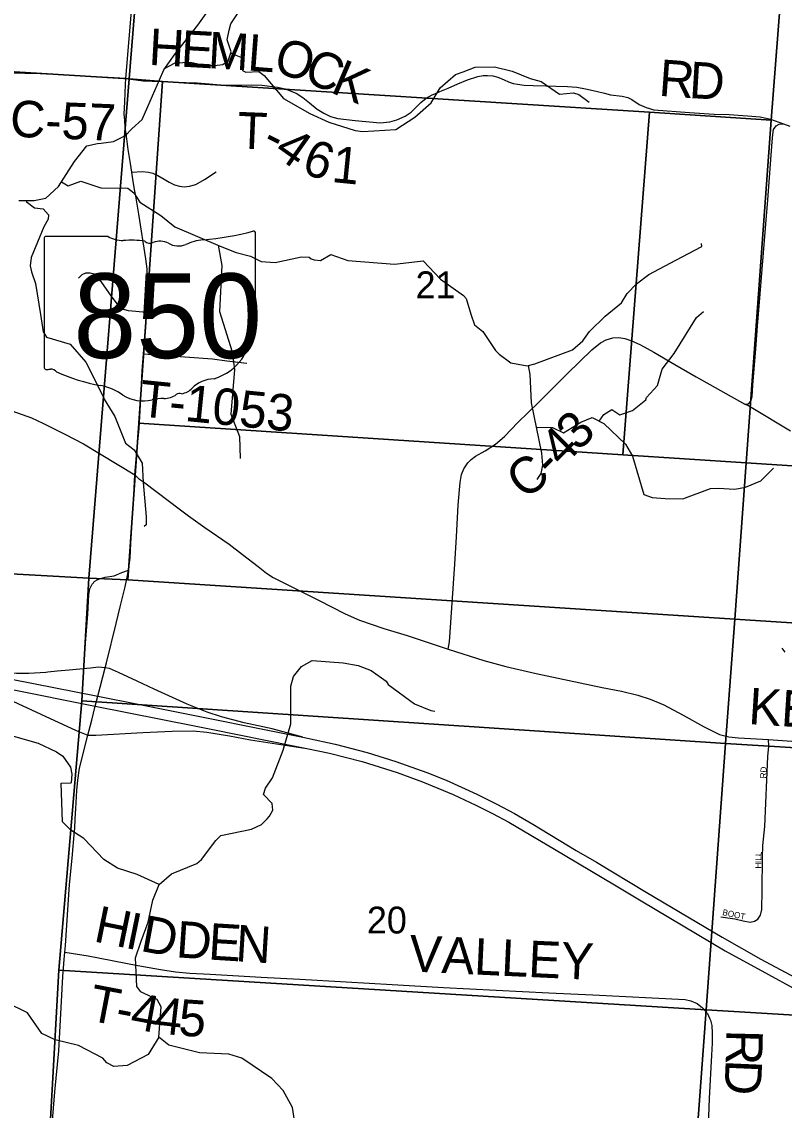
# Model space of a CAD drawing. Extents: x 1878108 to 2183446, y 146837 to 508383.
# Drawn here: x 2025364 to 2031636, y 316102 to 325051 of the extents above; entities that cross this region are included whole.
import ezdxf

# ---------------------------------------------------------------- set-up
doc = ezdxf.new("R2010")
doc.units = 0
for name, color, linetype in [('GM_X_County_Road', 7, 'Continuous'), ('GM_X_County_Road_Text', 7, 'Continuous'), ('GM_X_Interchange_Ramps', 7, 'Continuous'), ('GM_X_Minor_River', 7, 'Continuous'), ('GM_X_Section', 7, 'Continuous'), ('GM_X_Section_Text', 7, 'Continuous'), ('GM_X_State_Location', 7, 'Continuous'), ('GM_X_State_Route', 7, 'Continuous'), ('GM_X_State_Shield', 7, 'Continuous'), ('GM_X_Township_Road', 7, 'Continuous'), ('GM_X_Township_Road_Text', 7, 'Continuous'), ('GM_X_Township_Subdivision', 7, 'Continuous'), ('GM_X_Township_Subdivision_Text', 7, 'Continuous'), ('GM_X_US_Route', 7, 'Continuous')]:
    doc.layers.add(name, color=color, linetype=linetype)

msp = doc.modelspace()

# ---------------------------------------------------------------- linework, layer by layer
at = {"layer": 'GM_X_County_Road'}
for points in [[(2026219.9, 324583.6), (2025930.5, 324602.1), (2025515.7, 324622), (2025259.1, 324629.2), (2025187.8, 324642), (2025125.1, 324670.5), (2025079.5, 324699), (2025046.7, 324737.5), (2024993.9, 324815.9), (2024620.5, 325350.5)], [(2031312.1, 321907), (2031341.7, 321910.7), (2031360.6, 321930.9), (2031372, 321971.3), (2031378.3, 322064.6), (2031402.3, 322362.4), (2031414.9, 322549.1), (2031428.8, 322713.2), (2031483, 323354.1), (2031502, 323586.3), (2031536, 324063.2), (2031541.1, 324123.8), (2031547.4, 324165.4), (2031568.8, 324194.4), (2031594.1, 324208.3), (2031629.6, 324211.8), (2031681.1, 324193.2)], [(2028872.5, 319893.2), (2028881.3, 319952.5), (2028925.5, 320590.9), (2028940.6, 320816.8), (2028954.5, 321078), (2028965.9, 321201.6), (2028970.9, 321262.2), (2028982.3, 321329.1), (2029001.2, 321375.7), (2029032.7, 321424.9), (2029061.1, 321453.4), (2029097.1, 321479.2), (2029176.6, 321522.1), (2029261.1, 321577.6), (2029334.3, 321642), (2029444.1, 321756.8), (2029615.7, 321922.1), (2029852.9, 322158), (2030052.2, 322354.8), (2030124.1, 322410.4), (2030171.8, 322436.4), (2030226.3, 322452), (2030274.3, 322454.5), (2030326, 322446.9), (2030375.2, 322431.8), (2030454.7, 322394), (2030563.2, 322334.7), (2030734.8, 322233.7), (2030910.2, 322131.5), (2031312.1, 321907)], [(2025205.2, 321878.8), (2025443.6, 321793.6), (2025538, 321749.8), (2025718.8, 321661.2), (2025871.9, 321581.7), (2026294.6, 321324.9), (2026327.6, 321292.5), (2026332.5, 321289.2)], [(2026332.5, 321289.2), (2026365.9, 321267.3), (2026579, 321107.3), (2026646.9, 321054.3), (2026735.6, 320988.7), (2026869.2, 320894.2), (2027070.8, 320755), (2027179.3, 320671.7), (2027309.2, 320572), (2027376.1, 320517.8), (2027432.9, 320482.4), (2027546.4, 320425.7), (2027803.8, 320295.7), (2028024.6, 320184.7), (2028143.2, 320131.7), (2028341.3, 320063.5), (2028534.4, 320005.5), (2028872.5, 319893.2), (2029164, 319798.6), (2029346.9, 319749.4), (2029594.2, 319693.9), (2030139.3, 319579), (2030298.3, 319547.5), (2030430.7, 319514.7), (2030532.9, 319483.1), (2030646.5, 319433.9), (2030804.2, 319350.7), (2030970.8, 319257.3), (2031103.2, 319191.7), (2031180.2, 319172.8), (2031258.4, 319165.2), (2031507, 319150), (2031737.9, 319134.9)]]:
    msp.add_lwpolyline(points, dxfattribs=at)
at = {"layer": 'GM_X_Interchange_Ramps'}
for points in [[(2026050.9, 319739.7), (2025995.2, 319743.7), (2025928.3, 319736.3), (2025754.7, 319721.4), (2025654.2, 319711.5), (2025579.5, 319703.5), (2025561.2, 319701.6), (2025421.1, 319692.9), (2025319.4, 319691.7), (2025178.1, 319701.6), (2024885.4, 319749.9), (2024568, 319805.7), (2024409.3, 319834.3), (2024310.8, 319841.8)], [(2024334.2, 319751.2), (2024415.5, 319720.2), (2024716.8, 319655.7), (2024853, 319622.9), (2025029.3, 319570.1), (2025147.1, 319525.5), (2025254.5, 319480.9), (2025521.6, 319358.1), (2025810.5, 319225.4), (2025881.2, 319195.7), (2025908.1, 319187)], [(2027676.5, 319169.7), (2027422.6, 319237.2), (2027194.3, 319286.2), (2027005.8, 319337), (2026888, 319375.5), (2026725.6, 319441.2), (2026454, 319562.7), (2026313.9, 319629.7), (2026160.2, 319700.3), (2026085.8, 319733.8), (2026050.9, 319739.7)], [(2025908.1, 319187), (2025974.2, 319187), (2026358.6, 319208.1), (2026600.4, 319219.2), (2026774, 319220.5), (2026886.8, 319210.5), (2027071.6, 319179.5), (2027245.2, 319148.5), (2027707.8, 319075.3)]]:
    msp.add_lwpolyline(points, dxfattribs=at)
at = {"layer": 'GM_X_Minor_River'}
for points in [[(2026538.5, 324665.9), (2026625.4, 324711.9), (2026753.3, 324718.2), (2026875.2, 324690.4), (2026949.1, 324690.5), (2027017, 324700.6), (2027062.9, 324728.8), (2027086.8, 324804.9), (2027054.7, 324901), (2027070.6, 324983.1), (2027084.5, 325033.2), (2027246.1, 325277.9)], [(2026354.2, 324247), (2026402.1, 324355.4), (2026497.8, 324572.2), (2026531.7, 324656.5), (2026625.6, 324787), (2026811.3, 325022.1), (2026955.1, 325222.9)], [(2027083.2, 324793.3), (2027178.8, 324755), (2027180.9, 324650.9), (2027206.9, 324636.9), (2027312.7, 324643.1), (2027358.7, 324609.2), (2027516.8, 324421.2), (2027732.7, 324297.4), (2027888.6, 324225.6), (2028106.4, 324155.9), (2028168.4, 324150), (2028442.1, 324164.6), (2028597.8, 324267), (2028731.5, 324385.4), (2028805.3, 324507.7), (2028931, 324616.1), (2028994.9, 324640.2), (2029094.8, 324676.5), (2029252.6, 324680.8), (2029398.5, 324645), (2029546.4, 324585.2), (2029636.4, 324559.3), (2029786.3, 324455.5), (2029902.2, 324465.7), (2029946.1, 324453.8), (2030030.1, 324389.8)], [(2025341.2, 323581.2), (2025465.1, 323581.4), (2025563.1, 323599.6), (2025666.9, 323696.1), (2025798.7, 323903), (2025898.6, 324029.5), (2025986.5, 324049.7), (2026016.5, 324051.8), (2026118.4, 324066), (2026218.3, 324116.3), (2026270.3, 324170.6), (2026354.2, 324247)], [(2025691.3, 323734.3), (2025745.5, 323700.9), (2025849.3, 323741.1), (2026013.2, 323685.4), (2026237, 323681.8), (2026285, 323645.8), (2026335, 323567.8), (2026508.9, 323458), (2026622.9, 323364.1), (2026996.7, 323206.5), (2027126.6, 323152.7), (2027246.5, 323124.9), (2027334.5, 323081), (2027448.4, 323071.2), (2027666.1, 323117.7), (2027728, 323115.8), (2027744, 323101.8), (2027768, 323093.8), (2027820, 323087.9), (2027905.8, 323138.2), (2028045.7, 323088.3), (2028429.3, 323059), (2028665.1, 323085.5), (2028807.1, 322935.5), (2028997, 322801.7), (2029019, 322775.7), (2029059.1, 322645.6), (2029089.2, 322559.5), (2029157.2, 322505.6), (2029261.3, 322347.6), (2029291.3, 322317.6), (2029387.3, 322245.7), (2029521.1, 322221.9), (2029583.1, 322238), (2029894.6, 322354.8), (2029978.4, 322427), (2030034.3, 322503.2), (2030162, 322631.6), (2030297.7, 322740), (2030343.6, 322816.2), (2030421.4, 322896.5), (2030521.2, 322972.8), (2030744.9, 323091.3), (2030958.5, 323201.9), (2030956.5, 323227.9)], [(2025400, 323574), (2025468, 323522.1), (2025539.9, 323512.2), (2025583.9, 323464.2), (2025582, 323428.2), (2025546.1, 323364), (2025442.5, 323113.5), (2025432.6, 323043.4), (2025444.6, 322995.3), (2025476.7, 322899.2), (2025519, 322645), (2025541.1, 322500.8), (2025567.1, 322458.8), (2025763, 322401.1), (2025891, 322251.1), (2026037.2, 321965), (2026041.2, 321949), (2026129.2, 321807), (2026217.4, 321586.9), (2026289.4, 321530.9), (2026353.4, 321420.9), (2026361.6, 321262.7), (2026387.9, 320980.3), (2026386, 320914.2), (2026372, 320902.2)], [(2026980.6, 323213.3), (2027010.4, 323047), (2026989.2, 322667.7), (2027094.1, 322336.9), (2027114.4, 322192.5), (2027083.2, 321825.2), (2027155.7, 321640.8), (2027160.1, 321460.3)], [(2030114.5, 321767.6), (2030150.9, 321822.5), (2030218.8, 321862.7), (2030284.8, 321818.7), (2030386.6, 321855), (2030496.4, 321941.3), (2030502.4, 321961.3), (2030594.2, 322059.6), (2030632, 322193.9), (2030729.8, 322324.2), (2030915.2, 322619), (2030971.1, 322669.2)], [(2029528.2, 322223.7), (2029543.2, 322149.8), (2029555.5, 321917.5), (2029639.8, 321505.1), (2029647.9, 321405), (2029634, 321336.9), (2029602.1, 321286.7)], [(2029595.7, 321717.3), (2029729.5, 321715.6), (2029821.4, 321671.7), (2029963.2, 321760), (2030057.1, 321796.3), (2030153, 321748.4), (2030331, 321578.5), (2030387.1, 321478.4), (2030481.3, 321164.2), (2030549.3, 321140.3), (2030655.2, 321132.5), (2030803, 321128.7), (2031030.7, 321213.2), (2031092.6, 321217.4), (2031228.5, 321209.6), (2031318.4, 321223.8), (2031444.2, 321276.1), (2031546, 321378.4), (2031548.8, 321379.7)], [(2031643.6, 319868.5), (2031619.6, 319900.5)], [(2027425.9, 318835.5), (2027514.9, 319063.8), (2027578.5, 319280.2), (2027576.2, 319588.6), (2027598.1, 319666.8), (2027665.9, 319749), (2027753.8, 319799.3), (2028007.5, 319779.7), (2028131.4, 319757.9), (2028237.3, 319718), (2028361.3, 319630.1), (2028379.3, 319602.1), (2028595.3, 319442.3), (2028729.2, 319388.5), (2028761.2, 319382.5)], [(2025295.1, 319177.8), (2025499, 319120.1), (2025648.9, 319048.3), (2025700.9, 319014.3), (2025764.9, 318922.3), (2025777, 318864.3), (2025769, 318794.2)], [(2027607.1, 316018.9), (2027591.1, 316125.3), (2027515.1, 316263.7), (2027421.1, 316362), (2027175, 316530.4), (2027066.9, 316564.4), (2026824.7, 316574.2), (2026574.6, 316638.1), (2026490.5, 316704.3), (2026510.6, 316953.3), (2026478.6, 317011.5), (2026370.5, 317061.5), (2026344.5, 317075.6), (2026310.5, 317119.7), (2026298.6, 317354.6), (2026346.7, 317491.2), (2026404.8, 317649.8), (2026442.9, 317830.6), (2026494.9, 317957.1), (2026595.1, 318045.6), (2026805.2, 318132.1), (2026843.3, 318162.3), (2026959.4, 318321), (2027001.5, 318361.2), (2027253.7, 318413.7), (2027335.7, 318451.9), (2027383.8, 318498.2), (2027401.8, 318520.3), (2027427.9, 318568.5), (2027423.9, 318622.7), (2027353.8, 318698.9), (2027367.9, 318751.1), (2027425.9, 318835.5)], [(2026495.2, 317957.3), (2026312.9, 318041.2), (2026152.7, 318091.2), (2026038.7, 318163.4), (2025874.6, 318335.9), (2025768.6, 318404), (2025698.6, 318474.2), (2025688.7, 318791.4), (2025769, 318794.2)], [(2026491.2, 316703.7), (2026402.4, 316561.6), (2026232.2, 316469.1), (2026122.2, 316463), (2026064.1, 316491), (2026030.1, 316531.1), (2025830, 316633.3), (2025637.9, 316681.3), (2025527.8, 316733.3), (2025411.8, 316901.8), (2025243.7, 316984), (2025127.6, 316989.9), (2024961.5, 317049.9), (2024857.5, 317174.3), (2024837.5, 317208.4)]]:
    msp.add_lwpolyline(points, dxfattribs=at)
at = {"layer": 'GM_X_Section'}
for points in [[(2020951.7, 326107.4), (2026344.7, 325769.9), (2026247.3, 324581.2), (2023638.9, 324739.6), (2020857.6, 324918.5)], [(2026344.7, 325769.9), (2031620.8, 325441.3), (2031528.7, 324242.9), (2030528, 324308.6), (2026522.3, 324559.7), (2026247.3, 324581.2)], [(2033930.4, 325304), (2033640.2, 321275.3), (2031322.5, 321424.8), (2031528.7, 324242.9), (2031620.8, 325441.3)], [(2023638.9, 324739.6), (2026247.3, 324581.2), (2025914.6, 320476.1), (2023313.4, 320623)], [(2026247.3, 324581.2), (2026522.3, 324559.7), (2026327, 321750.2), (2026237.5, 320462.3), (2025914.6, 320476.1)], [(2026522.3, 324559.7), (2030528, 324308.6), (2030307.4, 321490.9), (2026327, 321750.2)], [(2030528, 324308.6), (2031528.7, 324242.9), (2031322.5, 321424.8), (2030307.4, 321490.9)], [(2026327, 321750.2), (2030307.4, 321490.9), (2031322.5, 321424.8), (2031228.4, 320139.6), (2026237.5, 320462.3)], [(2033640.2, 321275.3), (2036446.5, 321096.2), (2036363.4, 319807.6), (2031228.4, 320139.6), (2031322.5, 321424.8)], [(2020534.7, 320785.4), (2023313.4, 320623), (2025914.6, 320476.1), (2025858.4, 319469.1), (2025670, 317252.5), (2025552.8, 315193.7), (2025548.8, 315153.6), (2020170.9, 315488.3)], [(2026237.5, 320462.3), (2031228.4, 320139.6), (2031153.6, 319118), (2025858.4, 319469.1), (2025914.6, 320476.1)], [(2036363.4, 319807.6), (2036684.8, 319786.8), (2036600.2, 318782.6), (2031153.6, 319118), (2031228.4, 320139.6)], [(2031153.6, 319118), (2030993.3, 316928), (2025670, 317252.5), (2025858.4, 319469.1)], [(2036600.2, 318782.6), (2036455.6, 316598.4), (2030993.3, 316928), (2031153.6, 319118)], [(2025670, 317252.5), (2030993.3, 316928), (2030840.9, 314846), (2025552.8, 315193.7)], [(2030993.3, 316928), (2036455.6, 316598.4), (2036314.8, 314510.5), (2030858.8, 314844.9), (2030840.9, 314846)]]:
    msp.add_lwpolyline(points, close=True, dxfattribs=at)
at = {"layer": 'GM_X_State_Route'}
for points in [[(2026219.9, 324583.6), (2026358, 326216.7), (2026399.5, 326656.2), (2026401.8, 326734.4), (2026425.2, 327088.1), (2026451.2, 327350.7), (2026465.5, 327528.9), (2026509.8, 328039.9), (2026531.9, 328327.3), (2026546.2, 328497.6), (2026574.7, 328800), (2026620, 329267.6), (2026634.5, 329456.1), (2026652.6, 329633.7), (2026658, 329727.9), (2026661.7, 329833), (2026652.6, 329959.9), (2026652.6, 330066.8), (2026658.3, 330105.1)], [(2026375.2, 322467.1), (2026389, 322661.8), (2026399.3, 322884.1), (2026399.3, 322952), (2026394.7, 323020), (2026384.4, 323101.7), (2026325.6, 323467.9), (2026301.5, 323617.6), (2026292.3, 323670.6), (2026277.3, 323758.1), (2026270.4, 323814.5), (2026258.9, 323884.8), (2026240.4, 323999.9), (2026224.3, 324111.6), (2026213.9, 324184.2), (2026210.5, 324240.6), (2026207, 324292.4), (2026211.6, 324393.7), (2026218.6, 324534.2), (2026219.9, 324583.6)], [(2026261.2, 320765.1), (2026263.2, 320802.9), (2026286, 321158.7), (2026294.6, 321324.9), (2026307.2, 321485), (2026329.1, 321709.5), (2026338.3, 321853.5), (2026355.6, 322180.5), (2026364.8, 322321), (2026375.2, 322467.1)], [(2026173.8, 320240.2), (2026215.3, 320404.2), (2026231.7, 320485), (2026241.8, 320541.7), (2026254.4, 320641.4), (2026261.2, 320765.1)], [(2025939.2, 319310), (2025968.1, 319424.4), (2025989.3, 319505.1), (2025989.3, 319505.4), (2026050.9, 319739.7), (2026061.4, 319779.4), (2026139.6, 320105.2), (2026173.8, 320240.2)], [(2025804.5, 318497.8), (2025809.2, 318584.2), (2025816.3, 318730), (2025825.3, 318814.9), (2025839.2, 318914.5), (2025908.1, 319187), (2025939.2, 319310)], [(2025798.2, 318398), (2025800.2, 318419.7), (2025804.5, 318497.8)], [(2025564.3, 315278.2), (2025574, 315383.5), (2025615.1, 315985.4), (2025634.8, 316254.5), (2025667.9, 316589.9), (2025700.9, 317201.6), (2025712.6, 317340.2), (2025717.9, 317401.9), (2025722.4, 317457.4), (2025756.4, 317958.2), (2025777.9, 318173.7), (2025798.2, 318398)]]:
    msp.add_lwpolyline(points, dxfattribs=at)
at = {"layer": 'GM_X_State_Shield'}
for p, q in [((2027287.5, 322759.6), (2027287.5, 323312.3)), ((2025547.3, 323267.9), (2025547.3, 322211.3)), ((2026074, 323286.1), (2025564.4, 323286.1)), ((2027287.3, 322759.7), (2027287.5, 322759.6))]:
    msp.add_line(p, q, dxfattribs=at)
for centre, major_axis, start_param, end_param in [((2026667.6, 324726.7), (1845.5, 0), 4.814394, 5.042369), ((2027268.2, 323314.6), (19.4, 0), 6.141152, 7.989035), ((2025567.2, 323270.2), (20.2, 0), 1.712693, 3.28349), ((2026195.4, 323408.8), (195.5, 0), 4.042523, 4.731795), ((2026260.2, 322692.9), (702, 0), 1.404758, 1.657858), ((2026419.6, 323275.7), (56.4, 0), 3.836095, 5.185415), ((2026502.4, 323153.5), (117.3, 0), 0.950623, 2.079405), ((2026653.8, 323321), (141.1, 0), 4.081561, 5.145723), ((2026903, 322963.4), (371.3, 0), 1.699011, 2.107814), ((2027283, 322719), (30, 0), 1.883978, 3.671073), ((2027092.2, 322649.1), (180, 0), 5.934695, 6.695948), ((2027266.8, 322757.4), (20.7, 0), 5.05454, 6.418171), ((2027356.9, 322528.3), (130.9, 0), 2.387724, 3.262537), ((2026771, 322457.9), (461.6, 0), 5.101752, 6.440018), ((2025567.4, 322209), (20.3, 0), 3.00124, 4.508301), ((2025570.5, 322317.1), (155.2, 0), 4.665946, 4.897461), ((2025602.2, 322150.3), (56, 0), 0.519207, 1.627899), ((2026308.8, 323099.7), (1332.7, 0), 4.195997, 4.488961), ((2025911.5, 321736.6), (417, 0), 0.823519, 1.323587), ((2026965.6, 321914.7), (252.8, 0), 1.647645, 2.488434), ((2026362.5, 322145.1), (264.6, 0), 4.026481, 4.996735), ((2026534.7, 322066), (141, 0), 4.691044, 5.507374), ((2026662.2, 321963.6), (39.7, 0), 1.147584, 2.315152), ((2026645.3, 322108.9), (149.1, 0), 4.937069, 5.64225), ((2026515.3, 321779.8), (217.4, 0), 1.495662, 1.94098)]:
    msp.add_ellipse(centre, major_axis=major_axis, ratio=0.8, start_param=start_param, end_param=end_param, dxfattribs=at)
at = {"layer": 'GM_X_Township_Road'}
for points in [[(2026219.9, 324583.6), (2026361.3, 324566.5), (2026509.9, 324559.6), (2026717.2, 324552.7), (2026805.8, 324548), (2026904.9, 324541.1), (2027026.9, 324529.6), (2027113.3, 324528.5), (2027253.8, 324531.9), (2027337.8, 324528.5), (2027466.8, 324512.3), (2027530.1, 324500.8), (2027620, 324462.8), (2027676.4, 324427.1), (2027731.7, 324384.5), (2027792.7, 324332.7), (2027848, 324298.2), (2027903.2, 324272.8), (2027963.1, 324254.4), (2028105.9, 324238.3), (2028313.2, 324221), (2028390.3, 324227.9), (2028449.1, 324244), (2028517, 324274), (2028567.7, 324308.5), (2028646, 324386.8), (2028690.9, 324423.7), (2028740.4, 324450.2), (2028761, 324459.3)], [(2028761, 324459.3), (2028802.6, 324477.8), (2028872.8, 324505.4), (2028951.1, 324541.1), (2029029.4, 324574.5), (2029114.7, 324601), (2029158.4, 324609.1), (2029195.3, 324610.2), (2029237.9, 324605.6), (2029279.3, 324595.3), (2029332.3, 324572.2), (2029369.1, 324557.3), (2029407.1, 324543.4), (2029441.7, 324536.5), (2029497, 324530.8), (2029571.8, 324527.3), (2029675.4, 324525), (2029758.4, 324522.7), (2029853.9, 324519.3), (2029928.8, 324513.5), (2030000.2, 324500.8), (2030087.7, 324480.1), (2030156.8, 324462.8), (2030207.5, 324450.2), (2030301.9, 324438.6), (2030349.1, 324427.1), (2030381.3, 324411), (2030442.4, 324370.7), (2030499.9, 324345.4), (2030564.4, 324325.8), (2030856.9, 324303.9), (2031058.4, 324292.4), (2031181.6, 324287.8), (2031332.5, 324277.4), (2031437.3, 324268.2), (2031523.7, 324250.9), (2031629.6, 324211.8)], [(2026270.4, 323814.5), (2026355.6, 323819.1), (2026405.1, 323814.5), (2026440.8, 323806.5), (2026483.4, 323788), (2026535.2, 323756.9), (2026577.8, 323731.6), (2026620.4, 323710.9), (2026661.9, 323699.4), (2026699.9, 323694.8), (2026743.7, 323699.4), (2026796.6, 323714.3), (2026866.9, 323754.6), (2026962.4, 323816.8)], [(2026389, 322661.8), (2026241.6, 322674.5), (2026181.7, 322691.8), (2026159.8, 322719.4), (2026131, 322755.1), (2026093, 322804.6), (2026021.6, 322906), (2025994, 322946.3), (2025962.9, 322975.1), (2025926.1, 322984.3), (2025886.9, 322983.1), (2025857, 322970.4), (2025830.5, 322941.7)], [(2026364.8, 322321), (2026933.7, 322278.4), (2027051.1, 322263.4), (2027215.8, 322245)], [(2031686.2, 321686.1), (2031364.4, 321880.4), (2031340.8, 321892.4), (2031312.1, 321907)], [(2025888.8, 319942.4), (2025908.7, 320179.6), (2025916.3, 320343.6), (2025925.1, 320389.1), (2025942.8, 320426.9), (2025964.2, 320450.9), (2025983.1, 320463.5), (2026012.2, 320474.9), (2026048.8, 320485), (2026124.5, 320496.3), (2026186.3, 320524.1), (2026241.8, 320541.7)], [(2025884.7, 319894.5), (2025888.8, 319942.4)], [(2025717.9, 317401.9), (2025911.1, 317372.4), (2026318.9, 317291), (2026504.1, 317258.9), (2026628.5, 317239.1), (2026747.4, 317230.3), (2026913.6, 317220.4), (2027333, 317196.2), (2027651.1, 317179.7), (2028033, 317156.6), (2028409.5, 317136.8), (2028833.3, 317110.3), (2029700.6, 317068.5), (2030062.8, 317049.8), (2030820.1, 317012.4), (2030867.4, 317001.4), (2030920.3, 316979.4), (2030964.3, 316944.1), (2031003.9, 316897.9), (2031022.2, 316858.1)], [(2031022.2, 316858.1), (2031029.2, 316842.9), (2031040.2, 316797.7), (2031042.4, 316737.2), (2031043.5, 316652.4), (2031038.4, 316556)], [(2031038.4, 316556), (2031019.3, 316200), (2031007.2, 315903.9), (2031003.4, 315845)]]:
    msp.add_lwpolyline(points, dxfattribs=at)
at = {"layer": 'GM_X_Township_Subdivision'}
msp.add_lwpolyline([(2031115.3, 317692.8), (2031229.3, 317675.4), (2031297.5, 317659.3), (2031355.8, 317649.4), (2031390.5, 317655.6), (2031419.1, 317674.2), (2031440.1, 317705.2), (2031452.5, 317752.3), (2031453.8, 317912.2), (2031458.5, 318179.8), (2031460.3, 318279.5), (2031476.7, 318435.9), (2031500.7, 319010), (2031509.5, 319095.8), (2031507, 319150)], dxfattribs=at)
at = {"layer": 'GM_X_US_Route'}
for points in [[(2025279.8, 319645.9), (2025989.3, 319505.4), (2026321.5, 319439.6), (2027033.5, 319297.7), (2027167.8, 319270.2), (2027676.5, 319169.7), (2027713.9, 319162.3), (2027941.5, 319112.1), (2028205.7, 319043.6), (2028441.1, 318970.3), (2028696, 318879.7), (2028855.6, 318814.7), (2029107, 318700.7), (2029272.9, 318617.2), (2029416.4, 318540.9), (2029567.2, 318453.2), (2029925.4, 318238.9), (2030091, 318140.4), (2030500.6, 317894.8), (2031124.1, 317525.9), (2031444, 317344.6), (2032050.3, 317022)], [(2025256.2, 319567.7), (2025968.1, 319424.4), (2026783.9, 319262.6), (2026922.8, 319234.1), (2027600.3, 319099.1), (2027707.8, 319075.3), (2027896.2, 319036.9), (2028162.8, 318970), (2028452.9, 318878.2), (2028660, 318802.6), (2028911.7, 318698.4), (2029100.2, 318610.4), (2029236.6, 318540.9), (2029369.3, 318470.2), (2029747.5, 318248.3), (2030238.6, 317954.4), (2030458, 317823), (2031151.2, 317412.5), (2031505.9, 317219.1), (2031705.5, 317108.7)]]:
    msp.add_lwpolyline(points, dxfattribs=at)

# ---------------------------------------------------------------- texts
at = {"layer": 'GM_X_County_Road_Text'}
for s, rotation, p in [('C-57', 357.67538, (2025263.5, 324106.8)), ('3', 45.28294, (2029942.5, 321512.4)), ('4', 45.16191, (2029811.7, 321380.9)), ('C', 38.42817, (2029502.8, 321113.7)), ('-', 45.38835, (2029725.4, 321293.4)), ('KERR', 356.39124, (2031336.8, 319277.2))]:
    msp.add_text(s, height=300, rotation=rotation, dxfattribs=at).set_placement(p)
at = {"layer": 'GM_X_Section_Text'}
for s, p in [('21', (2028603.4, 322777.5)), ('20', (2028203, 317555.3))]:
    msp.add_text(s, height=221, rotation=0.00001, dxfattribs=at).set_placement(p)
at = {"layer": 'GM_X_State_Location'}
msp.add_text('850', height=1, rotation=0.00001, dxfattribs=at).set_placement((2026044.8, 322596.6))
for s in ['s', 'r']:
    msp.add_text(s, height=1, dxfattribs=at).set_placement((2026397.8, 322669.4))
at = {"layer": 'GM_X_State_Shield'}
msp.add_text('850', height=696.1, dxfattribs=at).set_placement((2025787.7, 322285.8))
at = {"layer": 'GM_X_Township_Road_Text'}
for s, rotation, p in [('H', 356.81088, (2026403.9, 324697)), ('E', 356.80635, (2026667.5, 324682.4)), ('M', 356.78183, (2026891.5, 324669.9)), ('L', 355.72751, (2027215.1, 324651.7)), ('O', 344.34232, (2027423.4, 324637.7)), ('C', 336.9403, (2027667.9, 324569.8)), ('R', 355.77701, (2030598.2, 324443.1)), ('K', 336.80093, (2027894.5, 324473.4)), ('D', 356.51684, (2030848.1, 324424.7)), ('T', 357.70237, (2027132.8, 324010.5)), ('-', 333.95165, (2027325.4, 324009.5)), ('4', 324.70914, (2027425.1, 323961.9)), ('6', 340.2865, (2027654.5, 323814.2)), ('1', 354.27249, (2027906.2, 323734.3)), ('T-1053', 354.22337, (2026322.7, 321808.2)), ('H', 348.43573, (2025946.4, 317492)), ('I', 348.45275, (2026205.2, 317439.1)), ('D', 349.43216, (2026331.3, 317413.4)), ('D', 356.08256, (2026627.9, 317360.3)), ('E', 356.44982, (2026893.3, 317342.1)), ('N', 356.45046, (2027117.3, 317328.2)), ('VALLEY', 357.34451, (2028545.6, 317243.8)), ('T', 349.08258, (2025901.5, 316843.6)), ('4', 349.52227, (2026245.3, 316777.5)), ('4', 353.30459, (2026448.4, 316740.6)), ('5', 356.08802, (2026647.8, 316717.6)), ('-', 349.15729, (2026122.3, 316801)), ('R', 268.62993, (2031161.2, 316767)), ('D', 267.50759, (2031155.3, 316522.2))]:
    msp.add_text(s, height=300, rotation=rotation, dxfattribs=at).set_placement(p)
at = {"layer": 'GM_X_Township_Subdivision_Text'}
for s, rotation, p in [('RD', 86.98901, (2031487, 318829.2)), ('L', 87.64932, (2031448, 318190.2)), ('I', 89.95628, (2031447.4, 318133.5)), ('H', 89.95627, (2031447.4, 318089.5)), ('L', 89.0711, (2031447.4, 318155.3)), ('BOOT', 348.11163, (2031124.3, 317707.1))]:
    msp.add_text(s, height=50, rotation=rotation, dxfattribs=at).set_placement(p)

doc.saveas('drawing.dxf')
